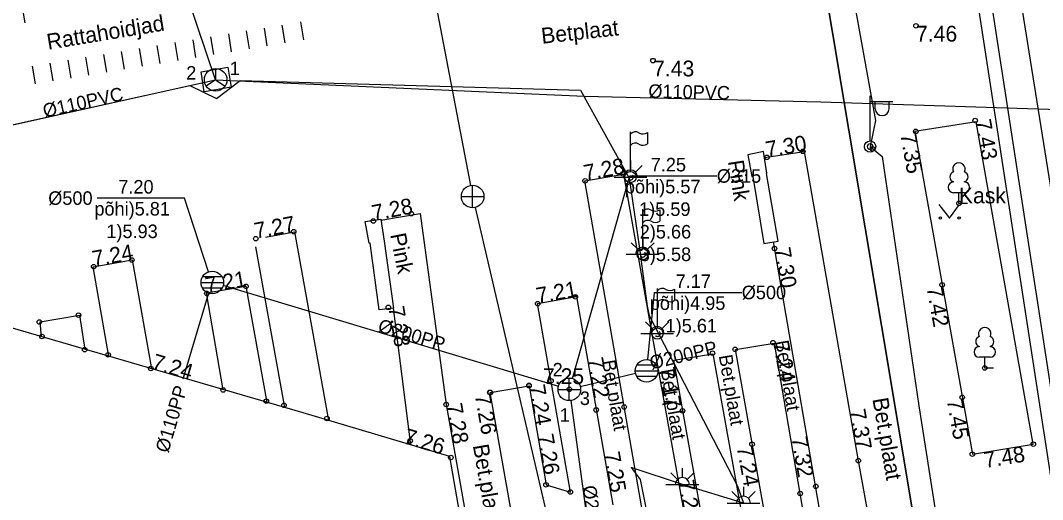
# Model space of a CAD drawing. Extents: x 473307 to 473719, y 6532843 to 6533381.
# Drawn here: x 473607.33 to 473652.56, y 6532970.93 to 6532992.16 of the extents above; entities that cross this region are included whole.
import ezdxf

# ---------------------------------------------------------------- set-up
doc = ezdxf.new("R2010")
doc.units = 0
for name, color, linetype in [('Default', 7, 'Continuous'), ('HALJASTUS', 7, 'Continuous'), ('HOONE', 7, 'Continuous'), ('KKAEV', 7, 'Continuous'), ('KORGUS', 7, 'Continuous'), ('KTRASS', 7, 'Continuous'), ('MPKAABEL', 7, 'Continuous'), ('PIIR', 7, 'Continuous'), ('POST', 7, 'Continuous'), ('PUU', 7, 'Continuous'), ('RAJATIS', 7, 'Continuous'), ('SIKAEV', 7, 'Continuous'), ('SIKAEV_NR', 7, 'Continuous'), ('SITRASS', 7, 'Continuous'), ('SITRASS_TEKST', 7, 'Continuous'), ('SKKAEV', 7, 'Continuous'), ('SKKAEV_NR', 7, 'Continuous'), ('SKTRASS', 7, 'Continuous'), ('SKTRASS_TEKST', 7, 'Continuous'), ('TEE', 7, 'Continuous'), ('TRUUP', 7, 'Continuous'), ('TTRASS', 7, 'Continuous')]:
    doc.layers.add(name, color=color, linetype=linetype)

# ---------------------------------------------------------------- blocks, each defined once
blk = doc.blocks.new('KAKAEV')
at = {"layer": 'Default'}
for p, q in [((0, -1), (0, 1)), ((-1, 0), (1, 0))]:
    blk.add_line(p, q, dxfattribs=at)
blk.add_circle((0, 0), 1, dxfattribs=at)
blk = doc.blocks.new('MEPOST')
at = {"layer": 'Default'}
blk.add_circle((0, 0), 0.5, dxfattribs=at)
for start, end in [(0, 180), (180, 0)]:
    blk.add_arc((0, 0), 0.25, start, end, dxfattribs=at)
blk = doc.blocks.new('VAPOST')
at = {"layer": 'Default'}
for p, q in [((0, 0.5), (0, 4.5)), ((0, 4), (2, 4)), ((0.453, 3.358), (0.453, 4)), ((1.679, 3.358), (1.679, 4))]:
    blk.add_line(p, q, dxfattribs=at)
blk.add_arc((1.066, 3.358), 0.613, 180, 0, dxfattribs=at)
blk = doc.blocks.new('MAAVAL')
at = {"layer": 'Default'}
for p, q in [((-1.027, 1.027), (-0.44, 0.44)), ((0, 1.452), (0, 0.622)), ((1.027, 1.027), (0.44, 0.44)), ((-1.452, 0), (1.452, 0))]:
    blk.add_line(p, q, dxfattribs=at)
blk.add_arc((0, 0), 0.622, 0.00345, 179.99655, dxfattribs=at)
blk = doc.blocks.new('REKAEV')
at = {"layer": 'Default'}
for p, q in [((-1, 0), (1, 0)), ((0.86, 0.5), (-0.86, 0.5)), ((0.86, -0.5), (-0.86, -0.5))]:
    blk.add_line(p, q, dxfattribs=at)
blk.add_circle((0, 0), 1, dxfattribs=at)
blk = doc.blocks.new('LIPP')
at = {"layer": 'Default'}
for p, q in [((0, 0.5), (0, 4)), ((1.506, 3.938), (1.506, 2.938))]:
    blk.add_line(p, q, dxfattribs=at)
for centre, radius, start, end in [((0.446, 3.431), 0.576, 57.89407, 140.73656), ((1.114, 4.496), 0.682, 237.89407, 305.02189), ((0.446, 2.431), 0.576, 57.89407, 140.73656), ((1.114, 3.496), 0.682, 237.89407, 305.02189)]:
    blk.add_arc(centre, radius, start, end, dxfattribs=at)
blk = doc.blocks.new('PLPOST')
at = {"layer": 'Default'}
blk.add_circle((0, 0), 0.5, dxfattribs=at)
blk.add_arc((0, 0), 0.25, 225, 45, dxfattribs=at)
blk = doc.blocks.new('LEHTP1')
at = {"layer": 'Default'}
for p, q in [((0.48, 0.95), (-0.48, 0.95)), ((0, 0), (0, 0.95)), ((0.76, 0), (0, 0))]:
    blk.add_line(p, q, dxfattribs=at)
for centre, radius, start, end in [((-0.34, 2.345), 0.465, 109.02174, 253.14154), ((0, 3.04), 0.554, 332.5799, 207.4201), ((0.34, 2.345), 0.465, 286.85082, 70.98591), ((-0.475, 1.425), 0.475, 90.0016, 269.3953), ((0.475, 1.425), 0.475, 270.6047, 89.9984)]:
    blk.add_arc(centre, radius, start, end, dxfattribs=at)
blk = doc.blocks.new('SIKAEV')
at = {"layer": 'Default'}
for p, q in [((0, 1), (0, 0)), ((0, 0), (-0.83, -0.55)), ((0, 0), (0.83, -0.55))]:
    blk.add_line(p, q, dxfattribs=at)
blk.add_circle((0, 0), 1, dxfattribs=at)
blk = doc.blocks.new('MURU')
at = {"layer": 'Default'}
for p, q in [((-0.927, 1.213), (0, 0)), ((0, 0), (0.891, 1.213))]:
    blk.add_line(p, q, dxfattribs=at)
for centre in [(-0.802, 0), (0.856, 0)]:
    blk.add_circle(centre, 0.11, dxfattribs=at)

msp = doc.modelspace()

# ---------------------------------------------------------------- linework, layer by layer
at = {"layer": 'HOONE'}
msp.add_lwpolyline([(473585.831, 6533013.369), (473574.881, 6533011.486), (473566.132, 6533009.962), (473540.511, 6533005.576), (473543.395, 6532988.91), (473585.455, 6532976.623), (473588.828, 6532956.753), (473587.886, 6532956.595), (473589.164, 6532949.286), (473629.221, 6532956.166), (473626.335, 6532972.834), (473619.836, 6532974.765), (473602.305, 6532979.874), (473597.625, 6532979.18), (473590.334, 6532981.418), (473586.157, 6533005.917), (473587.084, 6533006.076)], close=True, dxfattribs=at)
at = {"layer": 'KORGUS'}
for centre in [(473646.96, 6532991.918), (473635.322, 6532990.376), (473649.573, 6532987.719), (473646.948, 6532987.239), (473641.951, 6532986.354), (473645.034, 6532986.466), (473640.361, 6532986.088), (473632.319, 6532985.049), (473633.983, 6532985.36), (473648.858, 6532984.05), (473622.944, 6532983.269), (473624.626, 6532983.592), (473619.42, 6532982.8), (473617.74, 6532982.487), (473640.696, 6532982.049), (473612.253, 6532981.543), (473610.566, 6532981.244), (473615.571, 6532980.066), (473617.304, 6532980.373), (473648.114, 6532980.441), (473630.214, 6532979.609), (473631.884, 6532979.911), (473623.607, 6532979.442), (473608.161, 6532978.793), (473609.896, 6532979.1), (473608.282, 6532978.156), (473640.632, 6532977.88), (473610.167, 6532977.567), (473611.204, 6532977.339), (473637.951, 6532977.411), (473638.953, 6532977.587), (473613.093, 6532976.734), (473650.002, 6532976.756), (473629.829, 6532975.991), (473629.834, 6532975.966), (473630.802, 6532976.186), (473616.295, 6532975.781), (473628.1, 6532975.676), (473628.117, 6532975.676), (473631.615, 6532975.811), (473618.206, 6532975.285), (473618.991, 6532975.106), (473626.168, 6532975.138), (473634.044, 6532975.031), (473649.004, 6532975.459), (473632.806, 6532974.9), (473636.623, 6532974.862), (473620.889, 6532974.52), (473624.57, 6532973.527), (473639.704, 6532973.38), (473652.149, 6532973.38), (473626.376, 6532972.794), (473649.454, 6532972.942), (473644.405, 6532972.651), (473630.587, 6532971.583), (473642.523, 6532971.514), (473631.664, 6532971.263), (473641.835, 6532971.194)]:
    msp.add_circle(centre, 0.1, dxfattribs=at)
at = {"layer": 'KTRASS'}
for points in [[(473622.358, 6533010.382), (473627.245, 6532984.843)], [(473627.45, 6532983.864), (473631.761, 6532965.358)]]:
    msp.add_lwpolyline(points, dxfattribs=at)
at = {"layer": 'MPKAABEL'}
for points in [[(473631.369, 6533064.793), (473632.97, 6533055.434), (473635.763, 6533040.307), (473637.608, 6533028.672), (473640.108, 6533014.07), (473643.108, 6532999.199), (473645.16, 6532987.727), (473644.926, 6532986.565), (473645.46, 6532986.129), (473647.086, 6532975.076), (473649.618, 6532958.912)], [(473640.108, 6533014.07), (473643.108, 6532999.199), (473645.16, 6532987.727), (473644.926, 6532986.565)], [(473589.982, 6532983.479), (473593.223, 6532984.475), (473614.824, 6532989.275), (473615.996, 6532988.691), (473617.05, 6532989.487), (473632.11, 6532989.067), (473634.265, 6532985.165), (473634.709, 6532982.151), (473635.055, 6532979.491), (473635.143, 6532979.077), (473636.479, 6532976.519), (473639.052, 6532971.522), (473639.321, 6532970.77), (473636.63, 6532971.595), (473634.35, 6532972.351), (473634.746, 6532971.823), (473635.044, 6532970.343), (473635.389, 6532970.07), (473641.031, 6532968.378), (473642.184, 6532969.946)], [(473644.926, 6532986.565), (473645.46, 6532986.129), (473647.086, 6532975.076), (473649.618, 6532958.912)]]:
    msp.add_lwpolyline(points, dxfattribs=at)
at = {"layer": 'PIIR'}
msp.add_lwpolyline([(473678.608, 6532842.593), (473677.66, 6532847.73), (473668.24, 6532906.4), (473664.64, 6532927.81), (473654.16, 6532926.37), (473630.89, 6533065.72), (473641.36, 6533067.51), (473636.3, 6533097.55), (473618.8, 6533170.64), (473609.94, 6533222.84), (473601.54, 6533272.81), (473599.09, 6533295.91), (473592.3, 6533328.43), (473587.14, 6533353.72), (473584.47, 6533353.28), (473580.56, 6533374.06), (473585.23, 6533374.14), (473584.699, 6533380.885)], dxfattribs=at)
msp.add_lwpolyline([(473486.57, 6533007.64), (473478.82, 6533017), (473548.5, 6533028.91), (473572.63, 6533056.43), (473618.6, 6533063.82), (473630.89, 6533065.72), (473654.16, 6532926.37), (473652.82, 6532924.82), (473637.7, 6532924.6), (473625.07, 6532926.73), (473607.63, 6532930.98), (473579.04, 6532941.93), (473554.34, 6532955.84), (473531.51, 6532970.21), (473509.62, 6532987.09)], close=True, dxfattribs=at)
at = {"layer": 'RAJATIS'}
for points in [[(473607.539, 6532992.042), (473607.408, 6532992.832)], [(473619.039, 6532991.16), (473618.909, 6532991.949)], [(473619.868, 6532991.296), (473619.738, 6532992.086)], [(473615.881, 6532990.641), (473615.751, 6532991.431)], [(473616.67, 6532990.771), (473616.541, 6532991.56)], [(473617.46, 6532990.901), (473617.33, 6532991.69)], [(473618.249, 6532991.03), (473618.12, 6532991.82)], [(473613.513, 6532990.252), (473613.383, 6532991.041)], [(473614.302, 6532990.382), (473614.172, 6532991.171)], [(473615.092, 6532990.511), (473614.962, 6532991.301)], [(473610.355, 6532989.733), (473610.225, 6532990.522)], [(473611.145, 6532989.863), (473611.015, 6532990.652)], [(473611.934, 6532989.993), (473611.804, 6532990.782)], [(473612.723, 6532990.122), (473612.594, 6532990.912)], [(473607.987, 6532989.344), (473607.857, 6532990.133)], [(473608.776, 6532989.474), (473608.647, 6532990.263)], [(473609.566, 6532989.603), (473609.436, 6532990.393)], [(473622.584, 6532983.255), (473623.27, 6532983.351), (473623.427, 6532982.383)], [(473622.803, 6532982.291), (473622.753, 6532982.284), (473622.584, 6532983.255)], [(473623.427, 6532982.383), (473623.837, 6532979.413), (473623.207, 6532979.332), (473622.803, 6532982.291)]]:
    msp.add_lwpolyline(points, dxfattribs=at)
msp.add_lwpolyline([(473639.699, 6532985.235), (473639.734, 6532985.243), (473640.229, 6532982.266), (473640.857, 6532982.383), (473640.339, 6532985.381), (473640.362, 6532985.386), (473640.213, 6532986.353), (473639.516, 6532986.202)], close=True, dxfattribs=at)
at = {"layer": 'SIKAEV_NR'}
msp.add_lwpolyline([(473615.964, 6532989.523), (473612.723, 6532999.12), (473607.568, 6532999.12)], dxfattribs=at)
at = {"layer": 'SITRASS'}
msp.add_lwpolyline([(473615.459, 6532988.996), (473615.323, 6532989.872), (473616.507, 6532990.085), (473616.658, 6532989.192)], close=True, dxfattribs=at)
msp.add_lwpolyline([(473590.274, 6532983.589), (473593.199, 6532984.483), (473615.964, 6532989.523), (473632.286, 6532988.799), (473642.743, 6532988.547), (473655.555, 6532988.13)], dxfattribs=at)
at = {"layer": 'SKKAEV_NR'}
for points in [[(473631.761, 6532976.289), (473634.29, 6532985.266), (473638.145, 6532985.266)], [(473615.652, 6532981.013), (473614.583, 6532984.285), (473610.728, 6532984.285)], [(473635.087, 6532977.13), (473635.392, 6532980.105), (473639.247, 6532980.105)]]:
    msp.add_lwpolyline(points, dxfattribs=at)
at = {"layer": 'SKTRASS'}
for points in [[(473616.278, 6532980.422), (473631.136, 6532975.955)], [(473614.532, 6532976.282), (473615.657, 6532980.086)], [(473634.55, 6532976.517), (473632.101, 6532975.928)], [(473631.682, 6532975.316), (473633.11, 6532964.788)]]:
    msp.add_lwpolyline(points, dxfattribs=at)
at = {"layer": 'TEE'}
msp.add_lwpolyline([(473649.615, 6532987.669), (473646.912, 6532987.23), (473649.454, 6532972.942), (473652.149, 6532973.38)], close=True, dxfattribs=at)
for points in [[(473640.256, 6532986.076), (473642.006, 6532986.346), (473644.405, 6532972.651), (473645.383, 6532967.203), (473648.602, 6532966.274), (473650.702, 6532965.596)], [(473634.868, 6532970.308), (473632.296, 6532985.049), (473634.017, 6532985.343), (473635.49, 6532977.022), (473636.798, 6532969.734)], [(473623.278, 6532983.301), (473625.013, 6532983.595), (473626.168, 6532975.138), (473627.385, 6532968.22)], [(473618.172, 6532982.557), (473619.447, 6532982.79), (473620.952, 6532974.433)], [(473619.02, 6532975.003), (473617.739, 6532982.129)], [(473643.147, 6532967.844), (473640.645, 6532982.344)], [(473611.234, 6532977.272), (473610.545, 6532981.239), (473612.27, 6532981.545), (473613.123, 6532976.721)], [(473616.301, 6532975.795), (473615.562, 6532980.087), (473617.302, 6532980.381), (473618.224, 6532975.234)], [(473629.561, 6532967.499), (473628.117, 6532975.676), (473629.834, 6532975.966), (473630.587, 6532971.583), (473631.664, 6532971.263), (473630.207, 6532979.618), (473631.936, 6532979.923), (473633.546, 6532970.702)], [(473624.609, 6532973.347), (473623.837, 6532979.413)], [(473608.256, 6532978.14), (473608.2, 6532978.808), (473609.938, 6532979.091), (473610.179, 6532977.579)], [(473640.56, 6532968.614), (473638.967, 6532977.58), (473640.681, 6532977.856), (473642.348, 6532968.084)], [(473637.605, 6532969.494), (473636.247, 6532977.11), (473637.965, 6532977.387), (473639.493, 6532968.932)]]:
    msp.add_lwpolyline(points, dxfattribs=at)
at = {"layer": 'TRUUP'}
msp.add_lwpolyline([(473656.327, 6532963.442), (473649.904, 6533003.695)], dxfattribs=at)
at = {"layer": 'TTRASS'}
for points in [[(473670.739, 6532903.73), (473669.823, 6532910.623), (473662.59, 6532909.156), (473646.821, 6533011.679), (473633.537, 6533100.476), (473633.406, 6533101.178), (473632.559, 6533105.696), (473632.32, 6533106.603), (473631.402, 6533106.697), (473628.136, 6533106.491), (473627.343, 6533106.38), (473626.399, 6533106.377), (473626.238, 6533107.261), (473626.052, 6533109.168), (473625.777, 6533111.724), (473625.749, 6533112.421), (473625.73, 6533112.829)], [(473671.344, 6532903.733), (473670.333, 6532911.339), (473663.087, 6532909.869), (473647.414, 6533011.77), (473634.242, 6533098.966), (473634.072, 6533100.094), (473632.984, 6533106.198), (473632.738, 6533107.055), (473631.832, 6533107.173), (473627.702, 6533106.877), (473626.788, 6533106.911), (473626.656, 6533107.813), (473626.548, 6533108.653), (473626.413, 6533111.755), (473626.375, 6533112.253)]]:
    msp.add_lwpolyline(points, dxfattribs=at)

# ---------------------------------------------------------------- block references
at = {"layer": 'HALJASTUS', "xscale": 0.5, "yscale": 0.5}
msp.add_blockref('MURU', (473648.438, 6532983.399), dxfattribs=at)
at = {"layer": 'KKAEV', "xscale": 0.5, "yscale": 0.5}
msp.add_blockref('KAKAEV', (473627.337, 6532984.351), dxfattribs=at)
at = {"layer": 'POST', "xscale": 0.5, "yscale": 0.5}
for name, p in [('VAPOST', (473644.926, 6532986.565)), ('MEPOST', (473644.926, 6532986.565)), ('MAAVAL', (473634.322, 6532985.217)), ('MAAVAL', (473634.862, 6532981.796)), ('MAAVAL', (473635.5, 6532978.283)), ('MAAVAL', (473636.617, 6532971.596)), ('MAAVAL', (473639.321, 6532970.77))]:
    msp.add_blockref(name, p, dxfattribs=at)
at = {"layer": 'PUU', "xscale": 0.5, "yscale": 0.5}
for p in [(473648.858, 6532984.05), (473650.002, 6532976.756)]:
    msp.add_blockref('LEHTP1', p, dxfattribs=at)
at = {"layer": 'RAJATIS', "xscale": 0.5, "yscale": 0.5}
for name, p in [('LIPP', (473634.322, 6532985.217)), ('PLPOST', (473634.322, 6532985.217)), ('LIPP', (473634.862, 6532981.796)), ('PLPOST', (473634.862, 6532981.796)), ('LIPP', (473635.513, 6532978.282)), ('PLPOST', (473635.513, 6532978.282))]:
    msp.add_blockref(name, p, dxfattribs=at)
at = {"layer": 'SIKAEV', "xscale": 0.5, "yscale": 0.5}
msp.add_blockref('SIKAEV', (473615.964, 6532989.523), dxfattribs=at)
at = {"layer": 'SKKAEV', "xscale": 0.5, "yscale": 0.5}
for name, p in [('REKAEV', (473615.816, 6532980.541)), ('REKAEV', (473635.036, 6532976.633)), ('KAKAEV', (473631.615, 6532975.811))]:
    msp.add_blockref(name, p, dxfattribs=at)

# ---------------------------------------------------------------- texts
at = {"layer": 'KORGUS'}
for s, p in [('7.46', (473646.96, 6532991.218)), ('7.43', (473635.322, 6532989.676)), ('7.25', (473630.448, 6532976.044))]:
    msp.add_text(s, height=0.7, dxfattribs=at).set_placement(p)
for s, rotation, p in [('7.43', 280.0562, (473649.573, 6532987.719)), ('7.30', 9.4974, (473640.361, 6532986.088)), ('7.35', 280.0878, (473646.259, 6532987.116)), ('7.28', 10.5864, (473632.319, 6532985.049)), ('7.28', 10.8704, (473622.944, 6532983.269)), ('7.27', 10.5537, (473617.74, 6532982.487)), ('7.24', 10.0506, (473610.566, 6532981.244)), ('7.30', 279.7961, (473640.696, 6532982.049)), ('7.21', 10.0506, (473615.571, 6532980.066)), ('7.21', 10.2505, (473630.214, 6532979.609)), ('7.42', 280.0878, (473647.425, 6532980.318)), ('7.28', 279.247, (473623.607, 6532979.442)), ('7.24', 280.1342, (473640.632, 6532977.88)), ('7.24', 343.5537, (473613.094, 6532976.734)), ('7.22', 279.9049, (473632.41, 6532977.166)), ('7.17', 280.1076, (473635.577, 6532976.741)), ('7.24', 279.7483, (473629.834, 6532975.966)), ('7.26', 280.0148, (473627.428, 6532975.554)), ('7.28', 279.978, (473626.168, 6532975.138)), ('7.45', 280.0235, (473648.315, 6532975.337)), ('7.37', 279.9367, (473644.014, 6532974.884)), ('7.26', 343.453, (473624.235, 6532973.43)), ('7.26', 279.7483, (473630.209, 6532973.784)), ('7.24', 280.7118, (473639.016, 6532973.25)), ('7.32', 279.7886, (473641.442, 6532973.662)), ('7.25', 279.9049, (473633.146, 6532972.992)), ('7.48', 9.2383, (473650.024, 6532972.325)), ('7.21', 280.1766, (473636.439, 6532971.735))]:
    msp.add_text(s, height=0.7, rotation=rotation, dxfattribs=at).set_placement(p)
at = {"layer": 'PUU'}
msp.add_text('Kask', height=0.7, dxfattribs=at).set_placement((473648.858, 6532984.05))
at = {"layer": 'RAJATIS'}
for s, rotation, p in [('Rattahoidjad', 9.418, (473608.552, 6532990.854)), ('Pink', 278.9074, (473638.633, 6532985.917)), ('Pink', 281.0771, (473623.683, 6532982.669))]:
    msp.add_text(s, height=0.7, rotation=rotation, dxfattribs=at).set_placement(p)
at = {"layer": 'SIKAEV_NR'}
for s, p in [('2', (473614.661, 6532989.533)), ('1', (473616.586, 6532989.733))]:
    msp.add_text(s, height=0.6, dxfattribs=at).set_placement(p)
at = {"layer": 'SITRASS_TEKST'}
for rotation, p in [(12.4835, (473608.392, 6532987.847)), (358.6195, (473635.107, 6532988.731))]:
    msp.add_text('%%C110PVC', height=0.6, rotation=rotation, dxfattribs=at).set_placement(p)
at = {"layer": 'SKKAEV_NR'}
for s, p in [('7.25', (473635.218, 6532985.466)), ('%%C315', (473638.145, 6532984.966)), ('7.20', (473611.655, 6532984.485)), ('põhi)5.57', (473634.075, 6532984.494)), ('%%C500', (473608.556, 6532983.985)), ('põhi)5.81', (473610.598, 6532983.512)), ('1)5.59', (473634.703, 6532983.494)), ('1)5.93', (473611.127, 6532982.512)), ('2)5.66', (473634.732, 6532982.494)), ('3)5.58', (473634.732, 6532981.494)), ('7.17', (473636.32, 6532980.305)), ('%%C500', (473639.247, 6532979.805)), ('põhi)4.95', (473635.177, 6532979.333)), ('1)5.61', (473635.877, 6532978.333)), ('2', (473630.877, 6532976.382)), ('3', (473632.081, 6532975.118)), ('1', (473631.192, 6532974.376))]:
    msp.add_text(s, height=0.6, dxfattribs=at).set_placement(p)
at = {"layer": 'SKTRASS_TEKST'}
for s, rotation, p in [('%%C200PP', 343.3283, (473623.105, 6532978.377)), (' %%C200PP', 13.3614, (473635.036, 6532976.633)), ('%%C110PP', 73.5236, (473613.864, 6532972.964)), ('%%C250PP', 277.5192, (473632.203, 6532971.517))]:
    msp.add_text(s, height=0.6, rotation=rotation, dxfattribs=at).set_placement(p)
at = {"layer": 'TEE'}
for s, height, rotation, p in [('Betplaat', 0.7, 6.29, (473630.41, 6532991.12)), ('Bet.plaat', 0.6, 279.8205, (473640.722, 6532977.937)), ('Bet.plaat', 0.6, 279.8205, (473633.058, 6532977.064)), ('Bet.plaat', 0.6, 279.8205, (473638.228, 6532977.3)), ('Bet.plaat', 0.6, 279.8205, (473635.652, 6532976.67)), ('Bet.plaat', 0.7, 279.8205, (473645.027, 6532975.386)), ('Bet.plaat', 0.7, 279.8205, (473627.345, 6532973.326))]:
    msp.add_text(s, height=height, rotation=rotation, dxfattribs=at).set_placement(p)

doc.saveas('drawing.dxf')
